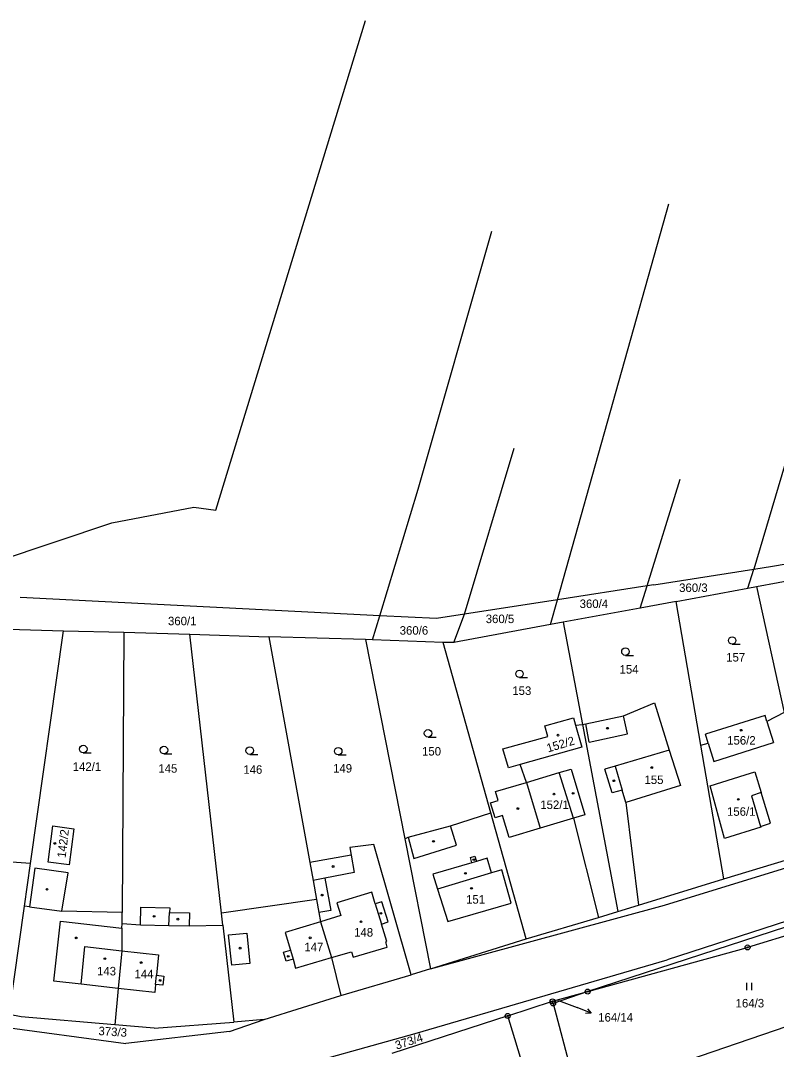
# Model space of a CAD drawing. Extents: x -762263 to -760336, y -1154405 to -1152076.
# Drawn here: x -761487.2 to -761336.3, y -1152351.2 to -1152145.8 of the extents above; entities that cross this region are included whole.
import ezdxf

# ---------------------------------------------------------------- set-up
doc = ezdxf.new("R2010")
doc.units = 0
for name, color, linetype in [('Vrstva 1', 7, 'Continuous'), ('Vrstva 16', 7, 'Continuous'), ('Vrstva 18', 7, 'Continuous'), ('Vrstva 19', 7, 'Continuous'), ('Vrstva 24', 7, 'Continuous'), ('Vrstva 25', 7, 'Continuous'), ('Vrstva 4', 7, 'Continuous'), ('Vrstva 6', 7, 'Continuous')]:
    doc.layers.add(name, color=color, linetype=linetype)

msp = doc.modelspace()

# ---------------------------------------------------------------- linework, layer by layer
at = {"layer": 'Vrstva 1'}
for p, q in [((-761337.08, -1152254.71), (-761293.3, -1152247.13)), ((-761360.76, -1152258.41), (-761340.8, -1152255.29)), ((-761340.8, -1152255.29), (-761337.08, -1152254.71)), ((-761340.24, -1152258.8), (-761324.92, -1152255.95)), ((-761362.12, -1152258.62), (-761380.01, -1152261.42)), ((-761360.76, -1152258.41), (-761362.12, -1152258.62)), ((-761356.32, -1152261.75), (-761341.98, -1152259.12)), ((-761341.98, -1152259.12), (-761340.24, -1152258.8)), ((-761340.24, -1152258.8), (-761334.77, -1152283.91)), ((-761415.44, -1152264.62), (-761487.29, -1152260.97)), ((-761380.01, -1152261.42), (-761398.54, -1152264.31)), ((-761356.32, -1152261.75), (-761363.5, -1152263.07)), ((-761351.38, -1152290.46), (-761356.32, -1152261.75)), ((-761363.5, -1152263.07), (-761378.84, -1152265.89)), ((-761404.17, -1152265.19), (-761415.44, -1152264.62)), ((-761398.54, -1152264.31), (-761404.17, -1152265.19)), ((-761378.84, -1152265.89), (-761381.38, -1152266.36)), ((-761378.84, -1152265.89), (-761375, -1152286.29)), ((-761489.6, -1152267.29), (-761478.6, -1152267.6)), ((-761485.18, -1152314.05), (-761478.6, -1152267.6)), ((-761478.6, -1152267.6), (-761466.54, -1152267.91)), ((-761466.54, -1152267.91), (-761466.92, -1152323.87)), ((-761466.54, -1152267.91), (-761453.36, -1152268.27)), ((-761447.07, -1152323.97), (-761453.36, -1152268.27)), ((-761453.36, -1152268.27), (-761437.64, -1152268.79)), ((-761381.38, -1152266.36), (-761400.68, -1152269.92)), ((-761418.31, -1152269.35), (-761437.64, -1152268.79)), ((-761437.64, -1152268.79), (-761429.45, -1152313.83)), ((-761418.31, -1152269.35), (-761410.48, -1152309.11)), ((-761416.92, -1152269.4), (-761418.31, -1152269.35)), ((-761402.81, -1152269.93), (-761416.92, -1152269.4)), ((-761400.68, -1152269.92), (-761402.81, -1152269.93)), ((-761393.28, -1152303.92), (-761402.81, -1152269.93)), ((-761366.83, -1152284.59), (-761360.64, -1152282.02)), ((-761360.64, -1152282.02), (-761357.71, -1152291.46)), ((-761374.32, -1152286.2), (-761366.83, -1152284.59)), ((-761338.57, -1152284.5), (-761350.48, -1152288.24)), ((-761338.19, -1152285.71), (-761338.57, -1152284.5)), ((-761334.77, -1152283.91), (-761338.19, -1152285.71)), ((-761382.53, -1152286.61), (-761376.8, -1152284.99)), ((-761381.95, -1152288.69), (-761382.53, -1152286.61)), ((-761376.8, -1152284.99), (-761376.39, -1152286.46)), ((-761376.39, -1152286.46), (-761375, -1152286.29)), ((-761376.39, -1152286.46), (-761375.15, -1152290.84)), ((-761375, -1152286.29), (-761374.32, -1152286.2)), ((-761375, -1152286.29), (-761367.96, -1152323.66)), ((-761338.19, -1152285.71), (-761336.88, -1152289.92)), ((-761390.91, -1152291.2), (-761381.95, -1152288.69)), ((-761349.92, -1152290.03), (-761350.48, -1152288.24)), ((-761375.15, -1152290.84), (-761387.46, -1152294.32)), ((-761351.38, -1152290.46), (-761349.92, -1152290.03)), ((-761346.8, -1152317.09), (-761351.38, -1152290.46)), ((-761349.92, -1152290.03), (-761348.79, -1152293.67)), ((-761348.79, -1152293.67), (-761336.88, -1152289.92)), ((-761389.79, -1152294.98), (-761390.91, -1152291.2)), ((-761357.71, -1152291.46), (-761355.42, -1152298.52)), ((-761387.46, -1152294.32), (-761389.79, -1152294.98)), ((-761386.21, -1152297.87), (-761387.46, -1152294.32)), ((-761392.4, -1152299.7), (-761386.21, -1152297.87)), ((-761355.42, -1152298.52), (-761366.37, -1152301.87)), ((-761391.86, -1152301.48), (-761392.4, -1152299.7)), ((-761393.35, -1152301.93), (-761391.86, -1152301.48)), ((-761392.44, -1152304.94), (-761393.35, -1152301.93)), ((-761366.37, -1152301.87), (-761363.82, -1152322.37)), ((-761401.37, -1152306.51), (-761393.28, -1152303.92)), ((-761386.22, -1152329.13), (-761393.28, -1152303.92)), ((-761390.95, -1152304.5), (-761392.44, -1152304.94)), ((-761389.64, -1152308.86), (-761390.95, -1152304.5)), ((-761376.8, -1152305.04), (-761383.48, -1152307.03)), ((-761376.8, -1152305.04), (-761371.84, -1152324.82)), ((-761481.67, -1152313.8), (-761480.71, -1152306.56)), ((-761480.71, -1152306.56), (-761476.55, -1152307.11)), ((-761476.55, -1152307.11), (-761477.49, -1152314.35)), ((-761409.82, -1152308.83), (-761401.37, -1152306.51)), ((-761383.48, -1152307.03), (-761389.64, -1152308.86)), ((-761410.48, -1152309.11), (-761409.82, -1152308.83)), ((-761410.48, -1152309.11), (-761405.36, -1152335.11)), ((-761416.65, -1152310.26), (-761421.47, -1152310.9)), ((-761421.47, -1152310.9), (-761421.17, -1152312.37)), ((-761409.24, -1152336.26), (-761416.65, -1152310.26)), ((-761485.18, -1152314.05), (-761506.87, -1152312.61)), ((-761421.17, -1152312.37), (-761429.45, -1152313.83)), ((-761346.8, -1152317.09), (-761328.72, -1152311.65)), ((-761486.39, -1152322.55), (-761485.18, -1152314.05)), ((-761484.31, -1152314.98), (-761485.43, -1152322.68)), ((-761477.7, -1152315.92), (-761484.31, -1152314.98)), ((-761477.49, -1152314.35), (-761481.67, -1152313.8)), ((-761429.45, -1152313.83), (-761428.78, -1152317.47)), ((-761478.92, -1152323.6), (-761477.7, -1152315.92)), ((-761428.78, -1152317.47), (-761428.1, -1152321.26)), ((-761363.82, -1152322.37), (-761346.8, -1152317.09)), ((-761428.1, -1152321.26), (-761447.07, -1152323.97)), ((-761428.1, -1152321.26), (-761427.63, -1152323.82)), ((-761310.49, -1152321.21), (-761342.06, -1152330.82)), ((-761489.46, -1152344.23), (-761486.39, -1152322.55)), ((-761485.43, -1152322.68), (-761486.39, -1152322.55)), ((-761466.92, -1152323.87), (-761478.92, -1152323.6)), ((-761463.22, -1152326.33), (-761463.15, -1152322.78)), ((-761463.15, -1152322.78), (-761457.41, -1152322.89)), ((-761457.41, -1152322.89), (-761457.43, -1152323.84)), ((-761457.43, -1152323.84), (-761453.48, -1152323.91)), ((-761427.63, -1152323.82), (-761427.29, -1152325.69)), ((-761371.84, -1152324.82), (-761367.96, -1152323.66)), ((-761367.96, -1152323.66), (-761363.82, -1152322.37)), ((-761466.93, -1152326.07), (-761466.92, -1152323.87)), ((-761453.48, -1152323.91), (-761453.53, -1152326.51)), ((-761446.8, -1152326.35), (-761447.07, -1152323.97)), ((-761427.29, -1152325.69), (-761425.1, -1152332.83)), ((-761386.22, -1152329.13), (-761371.84, -1152324.82)), ((-761466.94, -1152326.96), (-761466.97, -1152331.47)), ((-761466.94, -1152326.96), (-761466.93, -1152326.07)), ((-761466.93, -1152326.07), (-761463.22, -1152326.33)), ((-761453.53, -1152326.51), (-761446.8, -1152326.35)), ((-761446.8, -1152326.35), (-761444.61, -1152345.73)), ((-761405.36, -1152335.11), (-761386.22, -1152329.13)), ((-761466.97, -1152331.47), (-761467.72, -1152338.99)), ((-761373.97, -1152339.63), (-761342.06, -1152330.82)), ((-761425.1, -1152332.83), (-761423.25, -1152340.42)), ((-761405.36, -1152335.11), (-761409.24, -1152336.26)), ((-761423.25, -1152340.42), (-761409.24, -1152336.26)), ((-761375.09, -1152360.47), (-761304.35, -1152336.41)), ((-761467.72, -1152338.99), (-761468.39, -1152346.23)), ((-761380.98, -1152341.57), (-761373.97, -1152339.63)), ((-761373.97, -1152339.63), (-761380.87, -1152341.99)), ((-761438.54, -1152345.17), (-761423.25, -1152340.42)), ((-761389.94, -1152344.48), (-761380.98, -1152341.57)), ((-761380.87, -1152341.99), (-761380.98, -1152341.57)), ((-761380.87, -1152341.99), (-761375.85, -1152360.73)), ((-761487.07, -1152344.67), (-761489.46, -1152344.23)), ((-761468.39, -1152346.23), (-761487.07, -1152344.67)), ((-761460.5, -1152346.94), (-761468.39, -1152346.23)), ((-761460.5, -1152346.94), (-761444.61, -1152345.73)), ((-761438.54, -1152345.17), (-761444.61, -1152345.73)), ((-761389.94, -1152344.48), (-761413.08, -1152351.96)), ((-761377.58, -1152384.65), (-761389.94, -1152344.48))]:
    msp.add_line(p, q, dxfattribs=at)
at = {"layer": 'Vrstva 16'}
for p in [(-761379.79, -1152341.4), (-761373.26, -1152343.908)]:
    msp.add_line(p, (-761376.06, -1152342.83), dxfattribs=at)
msp.add_lwpolyline([(-761374.014, -1152343.082), (-761373.26, -1152343.908), (-761374.373, -1152344.015)], dxfattribs=at)
at = {"layer": 'Vrstva 24'}
for centre, radius in [((-761342.06, -1152330.82), 0.5), ((-761342.06, -1152330.82), 0.1), ((-761373.97, -1152339.63), 0.5), ((-761373.97, -1152339.63), 0.1), ((-761380.98, -1152341.57), 0.5), ((-761380.87, -1152341.99), 0.5), ((-761380.98, -1152341.57), 0.1), ((-761380.87, -1152341.99), 0.1), ((-761389.94, -1152344.48), 0.5), ((-761389.94, -1152344.48), 0.1)]:
    msp.add_circle(centre, radius, dxfattribs=at)
at = {"layer": 'Vrstva 25'}
for p, q in [((-761345.12, -1152270.3), (-761343.52, -1152270.3)), ((-761366.43, -1152272.52), (-761364.83, -1152272.52)), ((-761387.58, -1152276.96), (-761385.98, -1152276.96)), ((-761405.83, -1152288.83), (-761404.23, -1152288.83)), ((-761474.66, -1152291.97), (-761473.06, -1152291.97)), ((-761458.56, -1152292.17), (-761456.96, -1152292.17)), ((-761441.44, -1152292.28), (-761439.84, -1152292.28)), ((-761423.77, -1152292.39), (-761422.17, -1152292.39)), ((-761342.21, -1152339.36), (-761342.21, -1152337.86)), ((-761341.21, -1152339.36), (-761341.21, -1152337.86))]:
    msp.add_line(p, q, dxfattribs=at)
for centre, radius in [((-761345.12, -1152269.55), 0.75), ((-761366.43, -1152271.77), 0.75), ((-761387.58, -1152276.21), 0.75), ((-761405.83, -1152288.08), 0.75), ((-761379.89, -1152288.44), 0.175), ((-761370.02, -1152287.07), 0.175), ((-761343.31, -1152287.47), 0.175), ((-761474.66, -1152291.22), 0.75), ((-761458.56, -1152291.42), 0.75), ((-761441.44, -1152291.53), 0.75), ((-761423.77, -1152291.64), 0.75), ((-761361.18, -1152294.92), 0.175), ((-761368.74, -1152297.55), 0.175), ((-761380.7, -1152300.2), 0.175), ((-761376.88, -1152300.05), 0.175), ((-761343.9, -1152301.26), 0.175), ((-761387.9, -1152303.1), 0.175), ((-761404.75, -1152309.63), 0.175), ((-761480.34, -1152310.06), 0.175), ((-761396.72, -1152313.3), 0.175), ((-761424.8, -1152314.66), 0.175), ((-761398.37, -1152316.02), 0.175), ((-761481.9, -1152319.21), 0.175), ((-761397.17, -1152319.01), 0.175), ((-761426.97, -1152320.36), 0.175), ((-761415.24, -1152324), 0.175), ((-761460.53, -1152324.6), 0.175), ((-761455.77, -1152325.17), 0.175), ((-761419.22, -1152325.69), 0.175), ((-761476.06, -1152328.92), 0.175), ((-761429.37, -1152328.9), 0.175), ((-761443.36, -1152330.96), 0.175), ((-761470.35, -1152333.05), 0.175), ((-761463.1, -1152333.83), 0.175), ((-761433.74, -1152332.59), 0.175), ((-761459.33, -1152337.39), 0.175)]:
    msp.add_circle(centre, radius, dxfattribs=at)
at = {"layer": 'Vrstva 4'}
for p, q in [((-761366.05, -1152288.21), (-761366.83, -1152284.59)), ((-761373.7, -1152289.85), (-761374.32, -1152286.2)), ((-761373.7, -1152289.85), (-761366.05, -1152288.21)), ((-761357.71, -1152291.46), (-761368.45, -1152294.62)), ((-761368.45, -1152294.62), (-761370.53, -1152295.23)), ((-761368.45, -1152294.62), (-761367.08, -1152299.41)), ((-761386.21, -1152297.87), (-761379.63, -1152295.92)), ((-761379.63, -1152295.92), (-761377.29, -1152295.23)), ((-761376.8, -1152305.04), (-761379.63, -1152295.92)), ((-761377.29, -1152295.23), (-761374.54, -1152304.37)), ((-761369.11, -1152299.96), (-761370.53, -1152295.23)), ((-761349.49, -1152298.56), (-761342.53, -1152296.39)), ((-761342.53, -1152296.39), (-761340.59, -1152295.76)), ((-761340.59, -1152295.76), (-761339.34, -1152299.9)), ((-761386.21, -1152297.87), (-761383.48, -1152307.03)), ((-761346.63, -1152309.06), (-761349.49, -1152298.56)), ((-761367.08, -1152299.41), (-761369.11, -1152299.96)), ((-761366.37, -1152301.87), (-761367.08, -1152299.41)), ((-761339.34, -1152299.9), (-761341.29, -1152300.54)), ((-761341.29, -1152300.54), (-761339.45, -1152306.67)), ((-761337.48, -1152306.04), (-761339.34, -1152299.9)), ((-761374.54, -1152304.37), (-761376.8, -1152305.04)), ((-761400.17, -1152310.42), (-761401.37, -1152306.51)), ((-761339.41, -1152306.81), (-761346.63, -1152309.06)), ((-761339.45, -1152306.67), (-761337.48, -1152306.04)), ((-761339.45, -1152306.67), (-761339.41, -1152306.81)), ((-761409.82, -1152308.83), (-761408.7, -1152313.05)), ((-761408.7, -1152313.05), (-761400.17, -1152310.42)), ((-761421.17, -1152312.37), (-761420.59, -1152315.87)), ((-761397.39, -1152312.89), (-761396.49, -1152312.62)), ((-761397.07, -1152313.93), (-761397.39, -1152312.89)), ((-761396.49, -1152312.62), (-761396.17, -1152313.66)), ((-761394.04, -1152313.02), (-761396.17, -1152313.66)), ((-761393.16, -1152315.95), (-761394.04, -1152313.02)), ((-761397.07, -1152313.93), (-761404.89, -1152316.17)), ((-761396.17, -1152313.66), (-761397.07, -1152313.93)), ((-761391.14, -1152315.34), (-761393.16, -1152315.95)), ((-761389.23, -1152322.01), (-761391.14, -1152315.34)), ((-761426.42, -1152317), (-761428.78, -1152317.47)), ((-761420.59, -1152315.87), (-761426.42, -1152317)), ((-761426.42, -1152317), (-761425.24, -1152323.45)), ((-761404.89, -1152316.17), (-761403.93, -1152319.17)), ((-761393.16, -1152315.95), (-761403.93, -1152319.17)), ((-761403.93, -1152319.17), (-761401.86, -1152325.62)), ((-761417.09, -1152319.76), (-761424.06, -1152321.89)), ((-761416.37, -1152322.12), (-761417.09, -1152319.76)), ((-761415.03, -1152321.71), (-761416.37, -1152322.12)), ((-761413.8, -1152325.73), (-761415.03, -1152321.71)), ((-761485.43, -1152322.68), (-761478.92, -1152323.6)), ((-761457.58, -1152326.43), (-761457.43, -1152323.84)), ((-761425.24, -1152323.45), (-761427.63, -1152323.82)), ((-761424.06, -1152321.89), (-761423.28, -1152324.47)), ((-761416.37, -1152322.12), (-761415.14, -1152326.14)), ((-761401.86, -1152325.62), (-761389.23, -1152322.01)), ((-761480.54, -1152337.54), (-761479.18, -1152325.56)), ((-761479.18, -1152325.56), (-761466.94, -1152326.96)), ((-761427.29, -1152325.69), (-761434.34, -1152327.84)), ((-761423.28, -1152324.47), (-761427.29, -1152325.69)), ((-761415.14, -1152326.14), (-761413.8, -1152325.73)), ((-761463.22, -1152326.33), (-761457.58, -1152326.43)), ((-761457.58, -1152326.43), (-761453.53, -1152326.51)), ((-761445.66, -1152328.3), (-761441.99, -1152327.94)), ((-761441.99, -1152327.94), (-761441.4, -1152334.02)), ((-761434.34, -1152327.84), (-761433.32, -1152331.36)), ((-761414.07, -1152329.63), (-761415.14, -1152326.14)), ((-761445.03, -1152334.35), (-761445.66, -1152328.3)), ((-761414.29, -1152329.69), (-761414.07, -1152329.63)), ((-761413.99, -1152330.73), (-761414.29, -1152329.69)), ((-761475.06, -1152338.16), (-761474.32, -1152330.63)), ((-761474.32, -1152330.63), (-761466.97, -1152331.47)), ((-761466.97, -1152331.47), (-761459.62, -1152332.3)), ((-761434.71, -1152331.76), (-761433.32, -1152331.36)), ((-761434.13, -1152333.57), (-761434.71, -1152331.76)), ((-761433.32, -1152331.36), (-761432.79, -1152333.18)), ((-761425.1, -1152332.83), (-761421.11, -1152331.66)), ((-761421.11, -1152331.66), (-761420.8, -1152332.73)), ((-761420.8, -1152332.73), (-761413.99, -1152330.73)), ((-761459.62, -1152332.3), (-761460.03, -1152336.38)), ((-761441.4, -1152334.02), (-761445.03, -1152334.35)), ((-761432.79, -1152333.18), (-761434.13, -1152333.57)), ((-761432.79, -1152333.18), (-761432.28, -1152334.94)), ((-761432.28, -1152334.94), (-761425.1, -1152332.83)), ((-761475.06, -1152338.16), (-761480.54, -1152337.54)), ((-761467.72, -1152338.99), (-761475.06, -1152338.16)), ((-761460.22, -1152338.22), (-761460.03, -1152336.38)), ((-761460.03, -1152336.38), (-761458.6, -1152336.52)), ((-761458.6, -1152336.52), (-761458.78, -1152338.36)), ((-761460.38, -1152339.81), (-761467.72, -1152338.99)), ((-761460.22, -1152338.22), (-761460.38, -1152339.81)), ((-761458.78, -1152338.36), (-761460.22, -1152338.22))]:
    msp.add_line(p, q, dxfattribs=at)
at = {"layer": 'Vrstva 6'}
for p, q in [((-761448.18, -1152243.51), (-761418.33, -1152145.82)), ((-761316.84, -1152174.39), (-761340.8, -1152255.29)), ((-761380.01, -1152261.42), (-761357.79, -1152182.41)), ((-761407.84, -1152239.35), (-761393.08, -1152187.87)), ((-761398.54, -1152264.31), (-761388.63, -1152231.18)), ((-761362.12, -1152258.62), (-761355.54, -1152237.35)), ((-761415.44, -1152264.62), (-761407.84, -1152239.35)), ((-761468.94, -1152246.04), (-761452.57, -1152242.97)), ((-761452.57, -1152242.97), (-761448.18, -1152243.51)), ((-761491.86, -1152253.75), (-761468.94, -1152246.04)), ((-761341.98, -1152259.12), (-761340.8, -1152255.29)), ((-761363.5, -1152263.07), (-761362.12, -1152258.62)), ((-761381.38, -1152266.36), (-761380.01, -1152261.42)), ((-761416.92, -1152269.4), (-761415.44, -1152264.62)), ((-761400.68, -1152269.92), (-761398.54, -1152264.31)), ((-761358.61, -1152322.35), (-761269.17, -1152294.89)), ((-761270.12, -1152304.83), (-761358.12, -1152333.3)), ((-761301.99, -1152316.14), (-761373.97, -1152339.63)), ((-761405.36, -1152335.11), (-761358.61, -1152322.35)), ((-761408.42, -1152347.97), (-761358.12, -1152333.3)), ((-761502.46, -1152345.12), (-761466.18, -1152350)), ((-761445.5, -1152347.56), (-761438.54, -1152345.17)), ((-761445.5, -1152347.56), (-761466.18, -1152350)), ((-761449.5, -1152359.41), (-761408.42, -1152347.97))]:
    msp.add_line(p, q, dxfattribs=at)

# ---------------------------------------------------------------- texts
at = {"layer": 'Vrstva 16'}
msp.add_text('164/14', height=1.7, dxfattribs=at).set_placement((-761371.867, -1152345.61))
at = {"layer": 'Vrstva 18'}
for s, height, p in [('360/3', 1.7, (-761355.714, -1152259.87)), ('360/4', 1.7, (-761375.577, -1152263.07)), ('360/5', 1.7, (-761394.324, -1152266.08)), ('360/1', 1.7, (-761457.749, -1152266.51)), ('360/6', 1.7, (-761411.497, -1152268.39)), ('157', 1.7, (-761346.327, -1152273.75)), ('154', 1.7, (-761367.607, -1152276.16)), ('153', 1.7, (-761389.017, -1152280.42)), ('150', 1.7, (-761407.037, -1152292.51)), ('142/1', 1.7, (-761476.777, -1152295.58)), ('145', 1.7, (-761459.677, -1152295.94)), ('146', 1.7, (-761442.717, -1152296.16)), ('149', 1.7, (-761424.797, -1152295.91)), ('164/14', 0.1, (-761380.242, -1152341.54)), ('164/3', 1.7, (-761344.437, -1152342.79))]:
    msp.add_text(s, height=height, dxfattribs=at).set_placement(p)
for s, rotation, p in [('373/3', 356.26516, (-761471.676, -1152348.302)), ('373/4', 17.76169, (-761412.107, -1152351.228))]:
    msp.add_text(s, height=1.7, rotation=rotation, dxfattribs=at).set_placement(p)
at = {"layer": 'Vrstva 19'}
for s, rotation, p in [('152/2', 16.73037, (-761381.874, -1152291.907)), ('142/2', 83.19347, (-761478.193, -1152313))]:
    msp.add_text(s, height=1.7, rotation=rotation, dxfattribs=at).set_placement(p)
for s, p in [('156/2', (-761346.127, -1152290.33)), ('155', (-761362.637, -1152298.2)), ('152/1', (-761383.427, -1152303.19)), ('156/1', (-761346.157, -1152304.54)), ('151', (-761398.247, -1152322.08)), ('148', (-761420.597, -1152328.65)), ('147', (-761430.537, -1152331.59)), ('143', (-761471.917, -1152336.4)), ('144', (-761464.437, -1152336.97))]:
    msp.add_text(s, height=1.7, dxfattribs=at).set_placement(p)

doc.saveas('drawing.dxf')
